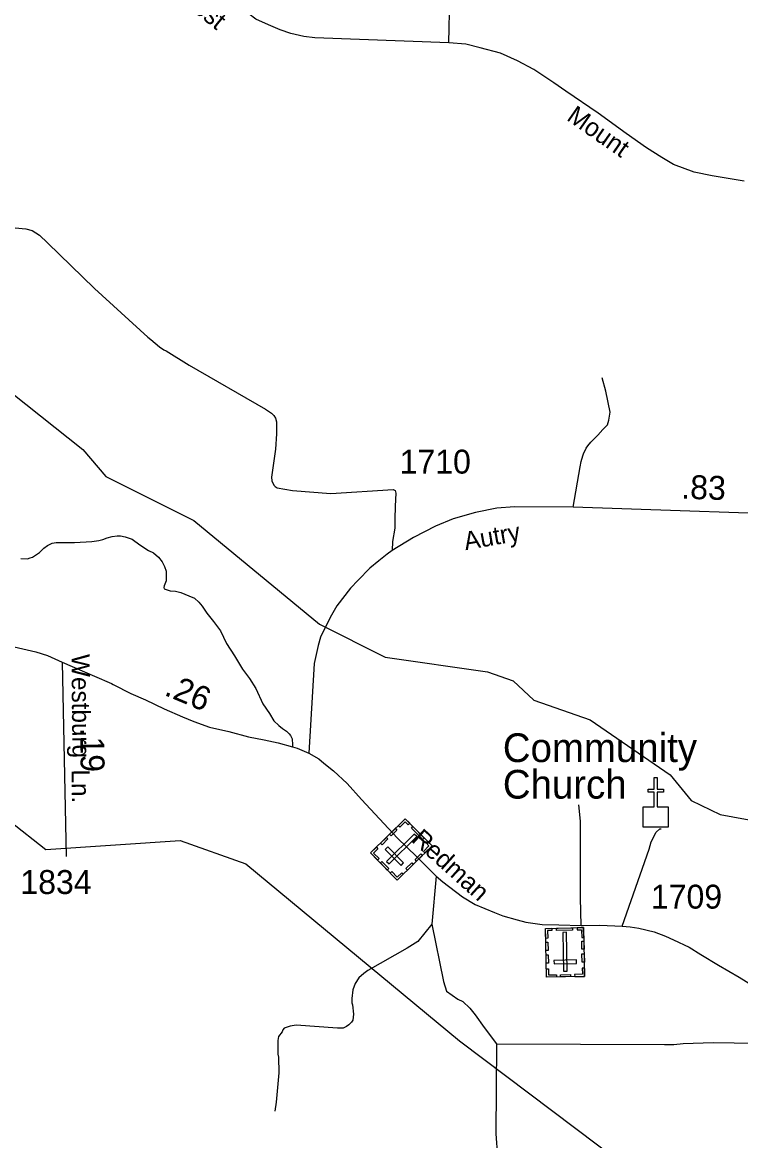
# Model space of a CAD drawing. Extents: x 2220236 to 2384410, y 720751 to 894131.
# Drawn here: x 2325971 to 2329723, y 791122 to 796965 of the extents above; entities that cross this region are included whole.
import ezdxf

# ---------------------------------------------------------------- set-up
doc = ezdxf.new("R2010")
doc.units = 0
for name, color, linetype in [('Exist Cultural Cemetery CELL', 7, 'Continuous'), ('Exist Cultural Church CELL', 7, 'Continuous'), ('Exist Cultural Church Label', 7, 'Continuous'), ('Exist Hydrographic Creek Single Shore', 7, 'Continuous'), ('Exist Road Non-System Type 51', 7, 'Continuous'), ('Exist Road Primary Interstate Service Attributed', 7, 'Continuous'), ('Exist Road Secondary Mileage Hundredths English Label', 7, 'Continuous'), ('Exist Road Secondary Type 51 Attributed', 7, 'Continuous'), ('Exist Road Secondary Type 51 Label', 7, 'Continuous'), ('Exist Road Secondary Type 51 Number Label', 7, 'Continuous'), ('Exist Utilities Electrical Transmission Line', 7, 'Continuous')]:
    doc.layers.add(name, color=color, linetype=linetype)

msp = doc.modelspace()

# ---------------------------------------------------------------- linework, layer by layer
at = {"layer": 'Exist Cultural Cemetery CELL'}
for points in [[(2327929.5, 792483.5), (2327789.8, 792625.4), (2327971.2, 792804), (2328110.9, 792662.2)], [(2327994.4, 792780.4), (2327986.3, 792772.4), (2327970.8, 792788), (2327942, 792759.7), (2327934.2, 792767.6), (2327971.2, 792804)], [(2327873.9, 792581.7), (2327887, 792568.4), (2328031.4, 792710.7), (2328018.3, 792724)], [(2327927.7, 792745.2), (2327896.8, 792714.8), (2327888.8, 792722.9), (2327919.7, 792753.3)], [(2328062.4, 792695.1), (2328002.9, 792755.5), (2328011, 792763.5), (2328070.5, 792703.1)], [(2327880.7, 792699), (2327849.8, 792668.6), (2327841.8, 792676.7), (2327872.7, 792707.1)], [(2328087.7, 792685.7), (2328079.5, 792677.7), (2328094.9, 792662), (2328066.1, 792633.6), (2328073.9, 792625.7), (2328110.9, 792662.1)], [(2327820.6, 792655.8), (2327828.6, 792647.7), (2327805.7, 792625.2), (2327834.1, 792596.3), (2327826.2, 792588.5), (2327789.8, 792625.4)], [(2327949.3, 792560.3), (2327962.6, 792573.4), (2327880, 792657.3), (2327866.7, 792644.2)], [(2328061.1, 792613.1), (2328030.2, 792582.7), (2328022.2, 792590.8), (2328053.1, 792621.2)], [(2327877.5, 792536.3), (2327841.2, 792573.2), (2327849.3, 792581.2), (2327885.6, 792544.3)], [(2328013.2, 792565.9), (2327982.3, 792535.5), (2327974.3, 792543.6), (2328005.2, 792574)], [(2327960.3, 792513.9), (2327952.4, 792522), (2327929.4, 792499.4), (2327901, 792528.3), (2327893.1, 792520.5), (2327929.5, 792483.5)], [(2328907.9, 791980.9), (2328708.9, 791976.7), (2328703.5, 792231.2), (2328902.5, 792235.5)], [(2328736.6, 792231.9), (2328736.8, 792220.5), (2328714.8, 792220), (2328715.7, 792179.6), (2328704.6, 792179.4), (2328703.5, 792231.2)], [(2328845.3, 792222.8), (2328760.5, 792221), (2328760.2, 792232.4), (2328845.1, 792234.2)], [(2328798.3, 792007.9), (2328817, 792008.3), (2328812.7, 792211), (2328794, 792210.6)], [(2328869.4, 792234.7), (2328869.7, 792223.2), (2328891.7, 792223.7), (2328892.5, 792183.3), (2328903.7, 792183.5), (2328902.6, 792235.4)], [(2328716.4, 792159.2), (2328717.3, 792115.9), (2328705.9, 792115.7), (2328705, 792159)], [(2328904, 792165.5), (2328904.9, 792122.2), (2328893.6, 792122), (2328892.6, 792165.3)], [(2328717.7, 792093.3), (2328718.7, 792050), (2328707.3, 792049.8), (2328706.4, 792093.1)], [(2328905.4, 792098.3), (2328906.4, 792055), (2328895, 792054.8), (2328894.1, 792098.1)], [(2328707.9, 792020), (2328719.2, 792020.3), (2328719.9, 791988.1), (2328760.5, 791988.9), (2328760.7, 791977.8), (2328708.8, 791976.7)], [(2328865.7, 792048.1), (2328865.3, 792066.7), (2328747.6, 792064.2), (2328748, 792045.6)], [(2328907, 792024.2), (2328895.7, 792024), (2328896.3, 791991.8), (2328855.8, 791990.9), (2328856, 791979.8), (2328907.9, 791980.9)], [(2328833.9, 791979.3), (2328782.1, 791978.2), (2328781.8, 791989.6), (2328833.6, 791990.7)]]:
    msp.add_lwpolyline(points, close=True, dxfattribs=at)
at = {"layer": 'Exist Cultural Church CELL'}
msp.add_lwpolyline([(2329214.3, 792866.8), (2329271.2, 792866.9), (2329271.2, 792943), (2329239.2, 792943), (2329239.2, 792959), (2329271.2, 792959), (2329271.2, 793019.2), (2329287.2, 793019.2), (2329287.2, 792959), (2329319.2, 792959), (2329319.2, 792943), (2329287.2, 792943), (2329287.2, 792866.9), (2329344.9, 792866.8), (2329344.9, 792760.3), (2329214.3, 792760.3)], close=True, dxfattribs=at)
at = {"layer": 'Exist Hydrographic Creek Single Shore'}
msp.add_lwpolyline([(2324797.8, 795433.4), (2324940.9, 795334.1), (2325490.9, 795248.3), (2325843, 795085.5), (2326288, 794732.8), (2326406.9, 794593.2), (2326867, 794362.5), (2327523, 793821.6), (2327866.1, 793648.5), (2328400, 793571.8), (2328533.9, 793524.8), (2328643, 793424.2), (2328936, 793321.3), (2329355, 793033.2), (2329465.1, 792899.9), (2329616, 792827.3), (2329832.9, 792786.9)], dxfattribs=at)
at = {"layer": 'Exist Road Non-System Type 51'}
for p, q in [((2328199, 796858.4), (2328207.1, 797198.4)), ((2328133.1, 792504.6), (2328109.2, 792253.5))]:
    msp.add_line(p, q, dxfattribs=at)
for points in [[(2325746.5, 795909), (2325988.7, 795885.9), (2326021.9, 795877.2), (2326060.8, 795852.7), (2326102.6, 795813.8), (2326347.7, 795574.3), (2326626.9, 795320.2), (2326643, 795308.5), (2326687.3, 795270.9), (2326709.6, 795255.2), (2326721.6, 795249.3), (2326842.3, 795174.6), (2327240.6, 794944.9), (2327272.9, 794923.3), (2327285, 794911.6), (2327293.2, 794897.5), (2327299.4, 794877.7), (2327297.9, 794815.6), (2327292.8, 794735.6), (2327272.5, 794589.5), (2327274.8, 794569.4), (2327284.9, 794547.6), (2327291, 794539.7), (2327303, 794533.8), (2327382.7, 794519.8), (2327583.1, 794504), (2327907.5, 794524.1), (2327919, 794519.8), (2327921.9, 794505.4), (2327919, 794437.6), (2327917.5, 794369.8), (2327916.1, 794322.2), (2327904.6, 794253), (2327903.1, 794205.4)], [(2328848.8, 794431.8), (2328885.1, 794642.8), (2328889.2, 794670.6), (2328898.5, 794701), (2328902.3, 794710.9), (2328916.1, 794741.1), (2328924, 794753.2), (2328939.6, 794771.3), (2328977.4, 794807.8), (2329002.9, 794838.1), (2329026.8, 794862.3), (2329034.4, 794886.4), (2329042.1, 794928.3), (2329018.8, 795038), (2329000.1, 795107.9)], [(2325962.7, 794164.2), (2325998.8, 794162.8), (2326011.8, 794167.1), (2326024.7, 794171.5), (2326040.6, 794181.5), (2326060.8, 794196), (2326083.8, 794217.6), (2326102.6, 794232), (2326127.1, 794243.6), (2326147.3, 794247.9), (2326179, 794247.9), (2326243.9, 794247.9), (2326334.7, 794252.2), (2326370.7, 794258), (2326392.3, 794263.8), (2326414, 794272.4), (2326439.9, 794279.6), (2326467.3, 794282.5), (2326484.6, 794282.5), (2326507.7, 794276.8), (2326545.2, 794265.2), (2326585.5, 794234.9), (2326630.2, 794206.1), (2326656.2, 794193.1), (2326682.1, 794171.5), (2326702.3, 794146.9), (2326713.8, 794122.4), (2326722.5, 794097.9), (2326722.5, 794077.7), (2326722.5, 794047.4), (2326712.4, 794021.4), (2326710.9, 794012.8), (2326712.4, 794005.6), (2326742.7, 793995.5), (2326771.5, 793994), (2326798.9, 793986.8), (2326840.7, 793969.5), (2326871, 793956.5), (2326892.6, 793936.3), (2326909.9, 793914.7), (2326934.4, 793877.9), (2326969, 793834.6), (2327006.5, 793785.6), (2327038.2, 793720.7), (2327080, 793655.8), (2327120.3, 793586.5), (2327157.8, 793537.5), (2327191, 793484.1), (2327227, 793404), (2327261.6, 793353.5), (2327284.7, 793316), (2327310.6, 793291.5), (2327330.8, 793275.7), (2327351, 793262.7), (2327365.4, 793248.2), (2327372.6, 793239.6), (2327381.3, 793222.3), (2327381.3, 793216.5), (2327382.7, 793194.9), (2327382.7, 793179.4)], [(2328889.9, 792246), (2328887, 792391.4), (2328885.6, 792629.4), (2328885.6, 792791), (2328878.4, 792877.5)], [(2329104.7, 792243.5), (2329244.5, 792645.6), (2329256, 792683.7), (2329281.5, 792734), (2329301.2, 792752.2), (2329307.2, 792752.2)], [(2328109.2, 792253.5), (2328036.2, 792162.7), (2327980.6, 792128.2), (2327775.9, 792012), (2327754.2, 791995.8), (2327728.5, 791973.5), (2327708.7, 791943.3), (2327697, 791911.2), (2327691.5, 791865.2), (2327691.8, 791843.2), (2327695.9, 791831.3), (2327700.4, 791783.3), (2327696.7, 791751.3), (2327690.9, 791741.3), (2327677.1, 791727.1), (2327665, 791719), (2327647.2, 791710.7), (2327617.2, 791710.5), (2327401.3, 791726.1), (2327369.3, 791719.7), (2327339.3, 791709.5), (2327331.4, 791701.4), (2327327.6, 791691.4), (2327309.8, 791667.1), (2327306.1, 791645.1), (2327304.8, 791575.1), (2327309, 791559.2), (2327310, 791477.2), (2327297.5, 791323.3), (2327290.1, 791277.2)], [(2328109.2, 792253.5), (2328170.4, 791954.3), (2328186.9, 791902.6), (2328245.4, 791861.2), (2328271.5, 791849.4), (2328307.8, 791813.9), (2328336.1, 791780.3), (2328382.9, 791712.7), (2328447.8, 791627.4)], [(2328447.8, 791627.4), (2329325.3, 791624.7), (2329374.3, 791624), (2329423.3, 791629.8), (2329579, 791635.5), (2330017.2, 791629), (2330083.5, 791627.6), (2330106.6, 791633.4), (2330131.1, 791646.3), (2330147, 791662.2), (2330161.4, 791683.8)], [(2328447.8, 791627.4), (2328444.8, 791157.7), (2328452, 791039.7), (2328456.3, 791021.9), (2328458.5, 791003.8), (2328466.8, 790981.9), (2328475.1, 790944.1), (2328481.2, 790932.1), (2328491.4, 790912.3), (2328527.9, 790860.6), (2328562.5, 790807), (2328574.6, 790795.3), (2328593, 790765.4), (2328601.5, 790711.5), (2328594, 790673.4)]]:
    msp.add_lwpolyline(points, dxfattribs=at)
at = {"layer": 'Exist Road Primary Interstate Service Attributed'}
msp.add_lwpolyline([(2328199, 796858.4), (2327498.1, 796885.2), (2327441.2, 796891.8), (2327374.3, 796906.9), (2327317.4, 796927), (2327257.2, 796952.1), (2327190.3, 796982.2), (2327118.4, 797037.5), (2326957.8, 797159.7), (2326834, 797266.8), (2326716.9, 797358), (2326651.7, 797396.5), (2326604.8, 797426.6), (2326559.7, 797443.4), (2326512.8, 797458.4), (2326452.6, 797470.1), (2326332.2, 797476.8), (2326205.1, 797455.1), (2326163.2, 797441.7), (2326113.1, 797416.6), (2326056.2, 797369.7), (2326012.7, 797326.2), (2325913.7, 797179.1), (2325133.8, 796043.1)], dxfattribs=at)
at = {"layer": 'Exist Road Secondary Type 51 Attributed'}
msp.add_line((2326179.7, 793623.3), (2326199.9, 792607), dxfattribs=at)
for points in [[(2329741.2, 796136.1), (2329574, 796162.9), (2329480.3, 796183), (2329371.9, 796223.4), (2329311.3, 796259.2), (2329231, 796310.2), (2329124, 796385.5), (2328978.5, 796491), (2328809.5, 796606.5), (2328747.6, 796650), (2328642.2, 796718.6), (2328556.9, 796763.8), (2328468.3, 796804), (2328362.9, 796832.4), (2328287.6, 796850.8), (2328199, 796858.4)], [(2330270.2, 794382.8), (2328848.8, 794431.8), (2328541.8, 794434.7), (2328449.5, 794427.5), (2328337.1, 794404.4), (2328221.7, 794371.2), (2328129.5, 794333.7), (2328014.1, 794274.6), (2327903.1, 794205.4), (2327877.2, 794186.6), (2327833.9, 794152), (2327786.4, 794113), (2327725.8, 794051), (2327685.5, 794009.2), (2327613.4, 793916.8), (2327578.8, 793855.5), (2327564.4, 793826.7), (2327549.9, 793796.4), (2327528.3, 793753.1), (2327516.8, 793709.8), (2327494.7, 793616.3), (2327467, 793146.6)], [(2324702.1, 793883), (2325127.4, 793822.9), (2325443, 793778.4), (2325474.8, 793773.6), (2325616, 793752.4), (2325751.6, 793735.1), (2325823.8, 793723.4), (2325845.3, 793720), (2325905.8, 793708.4), (2326041.3, 793676.7), (2326101.9, 793657.9), (2326179.7, 793623.3)], [(2326179.7, 793623.3), (2326348.4, 793549.7), (2326437.5, 793510.8), (2326445.6, 793505), (2326538.7, 793458.9), (2326615.1, 793425), (2326711.7, 793378.8), (2326808.2, 793337), (2326867.3, 793312.4), (2326948.1, 793282.1), (2327049, 793260.5), (2327152.8, 793233.1), (2327233.5, 793215.8), (2327307, 793201.4), (2327382.7, 793179.4), (2327406.5, 793172.5), (2327467, 793146.6)], [(2327467, 793146.6), (2327519.6, 793116.8), (2327545.9, 793095), (2327596.8, 793054.2), (2327667.4, 792987.9), (2327742.4, 792904.9), (2327929.8, 792703), (2328029.3, 792607.8), (2328133.1, 792504.6), (2328166.6, 792475.3), (2328270.4, 792396), (2328336.3, 792356.1), (2328436.8, 792314.9), (2328481, 792297.3), (2328555.4, 792275.3), (2328601.6, 792263.7), (2328687, 792251.7), (2328773.1, 792250), (2328889.9, 792246), (2328900, 792245.7), (2328987.9, 792248.6), (2329104.7, 792243.5), (2329145.1, 792239.2), (2329191.2, 792232), (2329270.5, 792213.2), (2329329.6, 792190.2), (2329372.8, 792171.4), (2329453.6, 792132.5), (2329515.6, 792095), (2329606.4, 792040.1), (2329714.5, 791976.7), (2329787.3, 791930.5)]]:
    msp.add_lwpolyline(points, dxfattribs=at)
at = {"layer": 'Exist Utilities Electrical Transmission Line'}
msp.add_lwpolyline([(2322148.4, 795565.8), (2324611.2, 793525.3), (2325728.4, 793169.4), (2325904.4, 792793.5), (2326094, 792643.6), (2326795.1, 792691.2), (2327138.2, 792569), (2328253.7, 791643.4), (2330063.6, 790279.5), (2330476.7, 789976.1), (2330559.1, 789933), (2330589.1, 789917.2), (2330647.5, 789893.8), (2330657.5, 789888), (2330705.7, 789868.6), (2332246.9, 789127.5), (2332556.6, 788779), (2332742.6, 788203.2), (2332986.2, 787850.1)], dxfattribs=at)

# ---------------------------------------------------------------- texts
at = {"layer": 'Exist Cultural Church Label'}
for s, p in [('Community', (2328480.7, 793100.5)), ('Church', (2328480.7, 792909.5))]:
    msp.add_text(s, height=150, dxfattribs=at).set_placement(p)
at = {"layer": 'Exist Road Secondary Mileage Hundredths English Label'}
for s, rotation, p in [('.83', 358.05586, (2329411.1, 794477)), ('.26', 337.24039, (2326707.3, 793452.4)), ('.19', 270.50734, (2326274, 793279.9))]:
    msp.add_text(s, height=125, rotation=rotation, dxfattribs=at).set_placement(p)
at = {"layer": 'Exist Road Secondary Type 51 Label'}
for s, rotation, p in [('West', 321.09036, (2326761.4, 797104.3)), ('Mount', 325.07342, (2328809, 796458.2)), ('Autry', 10.10782, (2328285.9, 794207.1)), ('Westburg', 270.50734, (2326227.9, 793664.4)), ('Ln.', 270.50734, (2326228.5, 793061.5)), ('Redman', 318.10989, (2327998.4, 792688.3))]:
    msp.add_text(s, height=95, rotation=rotation, dxfattribs=at).set_placement(p)
at = {"layer": 'Exist Road Secondary Type 51 Number Label'}
for s, p in [('1710', (2327941.9, 794607.7)), ('1834', (2325961.1, 792411.1)), ('1709', (2329254.1, 792334.7))]:
    msp.add_text(s, height=125, dxfattribs=at).set_placement(p)

doc.saveas('drawing.dxf')
